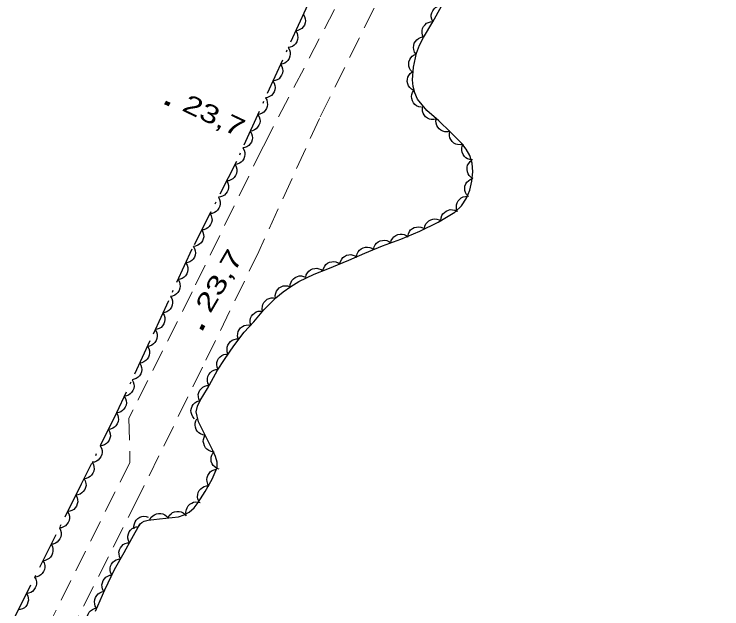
# Model space of a CAD drawing. Extents: x 356765 to 358572, y 5103174 to 5104650.
# Drawn here: x 357894.1 to 357952, y 5103922.9 to 5103971.5 of the extents above; entities that cross this region are included whole.
import ezdxf

# ---------------------------------------------------------------- set-up
doc = ezdxf.new("R2010")
doc.units = 0
doc.header["$LTSCALE"] = 0.6
doc.linetypes.add('DOT_DASHED', pattern=[7.7, 5, -1.2, 0.3, -1.2])
doc.linetypes.add('MEDIUM_DASHED', pattern=[4.5, 3, -1.5])
for name, color, linetype, lineweight in [('19', 7, 'Continuous', 13), ('3', 7, 'Continuous', 140), ('44', 7, 'Continuous', 25)]:
    doc.layers.add(name, color=color, linetype=linetype, lineweight=lineweight)

msp = doc.modelspace()

# ---------------------------------------------------------------- linework, layer by layer
at = {"layer": '19', "linetype": 'MEDIUM_DASHED'}
for points in [[(357957.03, 5104035.3), (357956.68, 5104034.64), (357956.07, 5104032.14), (357955.6, 5104031.13), (357953.75, 5104027.16), (357952.87, 5104025.59), (357951.69, 5104023.5), (357949.83, 5104020.71), (357948.08, 5104017.96), (357947.13, 5104016.42), (357942.44, 5104007.84), (357937.84, 5103999.47), (357933.34, 5103990.66), (357928.22, 5103981.11), (357923.52, 5103972.01), (357919.05, 5103962.99), (357914.1, 5103952.13), (357909.5, 5103942.67), (357904.23, 5103931.97), (357898.84, 5103921.3)], [(357951.63, 5104034.56), (357950.78, 5104030.85), (357950.47, 5104029.94), (357948.56, 5104024.45), (357947.91, 5104022.76), (357946.99, 5104020.98), (357942.91, 5104013.53), (357937.09, 5104002.97), (357932.11, 5103993.46), (357927.77, 5103986.24), (357920.29, 5103971.91), (357914.46, 5103960.71), (357908.65, 5103948.82), (357903.48, 5103938.49), (357903.56, 5103934.88), (357897.17, 5103922.09)]]:
    msp.add_lwpolyline(points, dxfattribs=at)
at = {"layer": '3'}
for p, q in [((357906.43, 5103964.31), (357906.79, 5103964.14)), ((357909.38, 5103945.75), (357909.58, 5103946.1))]:
    msp.add_line(p, q, dxfattribs=at)
at = {"layer": '44', "linetype": 'DOT_DASHED'}
for points in [[(357923.38, 5103999.45), (357924.4, 5103994.97), (357925.12, 5103992.42), (357925.88, 5103990.63), (357924.04, 5103984.22), (357920.65, 5103977.5), (357917.93, 5103971.97), (357912.27, 5103959.47), (357908.63, 5103952.3), (357905.2, 5103944.82), (357902.46, 5103938.92), (357899.58, 5103933.09), (357893.14, 5103920.26)], [(357902.31, 5103926.11), (357903.08, 5103927.51), (357903.72, 5103928.66), (357904.37, 5103929.84), (357904.29, 5103929.68), (357904.4, 5103929.86), (357904.52, 5103929.96), (357904.73, 5103930.07), (357905.06, 5103930.16), (357905.98, 5103930.26), (357907.54, 5103930.44), (357907.99, 5103930.59), (357908.41, 5103930.82), (357908.8, 5103931.16), (357909.15, 5103931.59), (357909.72, 5103932.51), (357910.28, 5103933.51), (357910.69, 5103934.47), (357910.69, 5103934.91), (357910.56, 5103935.37), (357910.34, 5103935.86), (357909.82, 5103936.9), (357909.16, 5103938.19), (357908.97, 5103939.01), (357909.08, 5103939.47), (357909.31, 5103939.93), (357909.89, 5103940.93), (357910.73, 5103942.42), (357911.29, 5103943.28), (357912.05, 5103944.4), (357912.9, 5103945.53), (357913.68, 5103946.37), (357914.51, 5103947.34), (357915.49, 5103948.33), (357916.08, 5103948.82), (357916.72, 5103949.26), (357917.38, 5103949.67), (357918.61, 5103950.26), (357919.74, 5103950.7), (357921.46, 5103951.4), (357922.76, 5103951.99), (357924.2, 5103952.58), (357925.72, 5103953.12), (357927.25, 5103953.78), (357928.75, 5103954.51), (357930.13, 5103955.34), (357930.67, 5103955.86), (357931.07, 5103956.47), (357931.34, 5103957.13), (357931.5, 5103957.86), (357931.58, 5103958.63), (357931.53, 5103959.34), (357931.36, 5103959.97), (357931.06, 5103960.48), (357930.68, 5103960.95), (357929.78, 5103961.88), (357928.8, 5103962.79), (357927.84, 5103963.65), (357927.08, 5103964.58), (357926.85, 5103965.09), (357926.72, 5103965.62), (357926.67, 5103966.15), (357926.73, 5103967.18), (357926.98, 5103968.34), (357927.23, 5103968.98), (357927.56, 5103969.61), (357928.31, 5103970.9), (357929.04, 5103972.18)], [(357900.74, 5103922.71), (357901.5, 5103924.45), (357902.31, 5103926.11)]]:
    msp.add_lwpolyline(points, dxfattribs=at)
at = {"layer": '44'}
for points in [[(357928.32, 5103970.92), (357928.23, 5103971.11), (357928.2, 5103971.31), (357928.19, 5103971.47), (357928.24, 5103971.64), (357928.31, 5103971.81), (357928.44, 5103971.96), (357928.55, 5103972.07), (357928.71, 5103972.15), (357928.89, 5103972.21), (357929.06, 5103972.22)], [(357917.73, 5103971.52), (357917.84, 5103971.34), (357917.89, 5103971.15), (357917.91, 5103970.98), (357917.88, 5103970.81), (357917.82, 5103970.63), (357917.71, 5103970.48), (357917.61, 5103970.35), (357917.46, 5103970.26), (357917.29, 5103970.18), (357917.11, 5103970.15)], [(357927.57, 5103969.62), (357927.48, 5103969.81), (357927.45, 5103970.01), (357927.44, 5103970.18), (357927.49, 5103970.35), (357927.57, 5103970.51), (357927.69, 5103970.66), (357927.81, 5103970.78), (357927.96, 5103970.85), (357928.14, 5103970.91), (357928.32, 5103970.92)], [(357917.11, 5103970.15), (357917.22, 5103969.98), (357917.27, 5103969.78), (357917.29, 5103969.62), (357917.26, 5103969.44), (357917.2, 5103969.27), (357917.09, 5103969.11), (357916.99, 5103968.98), (357916.84, 5103968.89), (357916.67, 5103968.82), (357916.49, 5103968.79)], [(357926.95, 5103968.26), (357926.83, 5103968.43), (357926.77, 5103968.63), (357926.74, 5103968.79), (357926.76, 5103968.96), (357926.81, 5103969.14), (357926.91, 5103969.3), (357927.01, 5103969.43), (357927.15, 5103969.54), (357927.32, 5103969.62), (357927.49, 5103969.66)], [(357916.49, 5103968.79), (357916.6, 5103968.61), (357916.65, 5103968.41), (357916.67, 5103968.25), (357916.64, 5103968.08), (357916.58, 5103967.9), (357916.47, 5103967.74), (357916.37, 5103967.62), (357916.22, 5103967.52), (357916.05, 5103967.45), (357915.87, 5103967.42)], [(357926.65, 5103966.79), (357926.5, 5103966.94), (357926.41, 5103967.12), (357926.36, 5103967.28), (357926.35, 5103967.45), (357926.37, 5103967.64), (357926.44, 5103967.81), (357926.52, 5103967.96), (357926.64, 5103968.08), (357926.79, 5103968.19), (357926.96, 5103968.26)], [(357915.87, 5103967.42), (357915.98, 5103967.24), (357916.03, 5103967.05), (357916.05, 5103966.88), (357916.02, 5103966.71), (357915.96, 5103966.54), (357915.85, 5103966.38), (357915.75, 5103966.25), (357915.6, 5103966.16), (357915.43, 5103966.09), (357915.25, 5103966.06)], [(357926.75, 5103965.29), (357926.57, 5103965.39), (357926.43, 5103965.53), (357926.33, 5103965.66), (357926.27, 5103965.83), (357926.23, 5103966.01), (357926.25, 5103966.2), (357926.28, 5103966.36), (357926.36, 5103966.52), (357926.47, 5103966.66), (357926.61, 5103966.78)], [(357915.25, 5103966.06), (357915.36, 5103965.88), (357915.41, 5103965.68), (357915.43, 5103965.52), (357915.4, 5103965.34), (357915.34, 5103965.17), (357915.24, 5103965.01), (357915.13, 5103964.88), (357914.98, 5103964.79), (357914.81, 5103964.72), (357914.63, 5103964.69)], [(357927.38, 5103963.91), (357927.17, 5103963.95), (357926.99, 5103964.04), (357926.86, 5103964.13), (357926.75, 5103964.27), (357926.66, 5103964.43), (357926.61, 5103964.62), (357926.58, 5103964.78), (357926.61, 5103964.95), (357926.67, 5103965.13), (357926.76, 5103965.28)], [(357914.63, 5103964.69), (357914.74, 5103964.51), (357914.79, 5103964.31), (357914.81, 5103964.15), (357914.78, 5103963.98), (357914.72, 5103963.8), (357914.62, 5103963.64), (357914.51, 5103963.52), (357914.36, 5103963.42), (357914.19, 5103963.35), (357914.01, 5103963.32)], [(357928.61, 5103962.96), (357928.4, 5103962.91), (357928.2, 5103962.92), (357928.04, 5103962.95), (357927.88, 5103963.03), (357927.73, 5103963.14), (357927.61, 5103963.29), (357927.53, 5103963.43), (357927.48, 5103963.6), (357927.47, 5103963.79), (357927.49, 5103963.96)], [(357914.01, 5103963.32), (357914.12, 5103963.14), (357914.18, 5103962.95), (357914.2, 5103962.78), (357914.17, 5103962.61), (357914.1, 5103962.44), (357914, 5103962.28), (357913.89, 5103962.15), (357913.74, 5103962.06), (357913.57, 5103961.99), (357913.4, 5103961.96)], [(357929.71, 5103961.95), (357929.51, 5103961.9), (357929.3, 5103961.91), (357929.14, 5103961.95), (357928.99, 5103962.03), (357928.84, 5103962.14), (357928.72, 5103962.29), (357928.64, 5103962.43), (357928.6, 5103962.6), (357928.58, 5103962.79), (357928.61, 5103962.97)], [(357913.4, 5103961.96), (357913.5, 5103961.78), (357913.56, 5103961.58), (357913.58, 5103961.42), (357913.55, 5103961.24), (357913.49, 5103961.07), (357913.38, 5103960.91), (357913.27, 5103960.79), (357913.13, 5103960.69), (357912.95, 5103960.62), (357912.78, 5103960.59)], [(357930.76, 5103960.87), (357930.55, 5103960.84), (357930.35, 5103960.86), (357930.19, 5103960.9), (357930.04, 5103960.99), (357929.9, 5103961.11), (357929.79, 5103961.27), (357929.71, 5103961.42), (357929.68, 5103961.59), (357929.68, 5103961.77), (357929.71, 5103961.95)], [(357912.78, 5103960.59), (357912.89, 5103960.41), (357912.94, 5103960.21), (357912.96, 5103960.05), (357912.93, 5103959.88), (357912.87, 5103959.7), (357912.76, 5103959.54), (357912.66, 5103959.42), (357912.51, 5103959.33), (357912.34, 5103959.25), (357912.16, 5103959.22)], [(357931.57, 5103959.61), (357931.36, 5103959.63), (357931.17, 5103959.7), (357931.02, 5103959.78), (357930.9, 5103959.9), (357930.79, 5103960.05), (357930.72, 5103960.23), (357930.68, 5103960.39), (357930.69, 5103960.56), (357930.73, 5103960.74), (357930.81, 5103960.91)], [(357931.62, 5103958.08), (357931.44, 5103958.19), (357931.3, 5103958.34), (357931.2, 5103958.47), (357931.15, 5103958.64), (357931.12, 5103958.82), (357931.14, 5103959.01), (357931.17, 5103959.17), (357931.26, 5103959.32), (357931.37, 5103959.47), (357931.51, 5103959.58)], [(357912.15, 5103959.23), (357912.25, 5103959.05), (357912.29, 5103958.85), (357912.3, 5103958.68), (357912.27, 5103958.51), (357912.2, 5103958.34), (357912.08, 5103958.18), (357911.97, 5103958.06), (357911.82, 5103957.98), (357911.65, 5103957.91), (357911.47, 5103957.89)], [(357911.47, 5103957.89), (357911.57, 5103957.71), (357911.61, 5103957.51), (357911.62, 5103957.34), (357911.59, 5103957.17), (357911.52, 5103957), (357911.4, 5103956.85), (357911.29, 5103956.73), (357911.14, 5103956.64), (357910.97, 5103956.58), (357910.79, 5103956.55)], [(357931.23, 5103956.62), (357931.08, 5103956.77), (357930.99, 5103956.95), (357930.94, 5103957.1), (357930.93, 5103957.28), (357930.95, 5103957.46), (357931.03, 5103957.64), (357931.1, 5103957.79), (357931.23, 5103957.91), (357931.38, 5103958.01), (357931.55, 5103958.08)], [(357910.79, 5103956.55), (357910.89, 5103956.37), (357910.93, 5103956.17), (357910.95, 5103956.01), (357910.91, 5103955.83), (357910.84, 5103955.66), (357910.73, 5103955.51), (357910.62, 5103955.39), (357910.46, 5103955.3), (357910.29, 5103955.24), (357910.11, 5103955.22)], [(357930.35, 5103955.37), (357930.27, 5103955.56), (357930.25, 5103955.77), (357930.25, 5103955.93), (357930.31, 5103956.1), (357930.4, 5103956.26), (357930.53, 5103956.4), (357930.65, 5103956.51), (357930.81, 5103956.58), (357930.99, 5103956.62), (357931.17, 5103956.63)], [(357928.99, 5103954.65), (357929, 5103954.86), (357929.07, 5103955.05), (357929.14, 5103955.2), (357929.27, 5103955.32), (357929.42, 5103955.43), (357929.59, 5103955.5), (357929.75, 5103955.55), (357929.93, 5103955.54), (357930.11, 5103955.5), (357930.27, 5103955.43)], [(357910.11, 5103955.22), (357910.21, 5103955.03), (357910.25, 5103954.83), (357910.27, 5103954.67), (357910.23, 5103954.5), (357910.16, 5103954.33), (357910.05, 5103954.17), (357909.94, 5103954.05), (357909.78, 5103953.96), (357909.61, 5103953.9), (357909.43, 5103953.88)], [(357927.65, 5103953.97), (357927.68, 5103954.18), (357927.76, 5103954.37), (357927.85, 5103954.5), (357927.99, 5103954.62), (357928.15, 5103954.71), (357928.33, 5103954.77), (357928.49, 5103954.8), (357928.66, 5103954.77), (357928.84, 5103954.72), (357929, 5103954.63)], [(357909.43, 5103953.88), (357909.53, 5103953.7), (357909.57, 5103953.5), (357909.59, 5103953.33), (357909.55, 5103953.16), (357909.48, 5103952.99), (357909.37, 5103952.83), (357909.26, 5103952.71), (357909.1, 5103952.63), (357908.93, 5103952.56), (357908.75, 5103952.54)], [(357926.28, 5103953.36), (357926.32, 5103953.57), (357926.41, 5103953.75), (357926.51, 5103953.88), (357926.65, 5103953.99), (357926.81, 5103954.08), (357927, 5103954.12), (357927.16, 5103954.15), (357927.33, 5103954.11), (357927.51, 5103954.05), (357927.66, 5103953.96)], [(357924.88, 5103952.82), (357924.93, 5103953.02), (357925.04, 5103953.2), (357925.14, 5103953.33), (357925.29, 5103953.43), (357925.46, 5103953.5), (357925.65, 5103953.54), (357925.81, 5103953.55), (357925.98, 5103953.5), (357926.15, 5103953.43), (357926.3, 5103953.32)], [(357908.74, 5103952.55), (357908.85, 5103952.37), (357908.9, 5103952.17), (357908.92, 5103952.01), (357908.89, 5103951.83), (357908.83, 5103951.66), (357908.72, 5103951.5), (357908.62, 5103951.38), (357908.47, 5103951.28), (357908.29, 5103951.21), (357908.12, 5103951.18)], [(357922.09, 5103951.72), (357922.14, 5103951.92), (357922.23, 5103952.1), (357922.33, 5103952.23), (357922.47, 5103952.34), (357922.64, 5103952.42), (357922.82, 5103952.47), (357922.98, 5103952.48), (357923.16, 5103952.45), (357923.33, 5103952.39), (357923.48, 5103952.29)], [(357923.48, 5103952.29), (357923.52, 5103952.49), (357923.62, 5103952.67), (357923.72, 5103952.8), (357923.86, 5103952.91), (357924.02, 5103952.99), (357924.21, 5103953.03), (357924.37, 5103953.05), (357924.55, 5103953.02), (357924.72, 5103952.95), (357924.87, 5103952.85)], [(357920.73, 5103951.1), (357920.77, 5103951.31), (357920.87, 5103951.48), (357920.97, 5103951.62), (357921.11, 5103951.72), (357921.27, 5103951.81), (357921.46, 5103951.85), (357921.62, 5103951.87), (357921.79, 5103951.83), (357921.97, 5103951.77), (357922.11, 5103951.67)], [(357908.12, 5103951.18), (357908.23, 5103951), (357908.28, 5103950.81), (357908.3, 5103950.64), (357908.27, 5103950.47), (357908.2, 5103950.29), (357908.1, 5103950.14), (357907.99, 5103950.01), (357907.84, 5103949.92), (357907.67, 5103949.85), (357907.49, 5103949.82)], [(357917.94, 5103950), (357917.98, 5103950.2), (357918.08, 5103950.38), (357918.18, 5103950.51), (357918.33, 5103950.61), (357918.49, 5103950.69), (357918.68, 5103950.73), (357918.84, 5103950.75), (357919.01, 5103950.71), (357919.19, 5103950.64), (357919.33, 5103950.54)], [(357919.34, 5103950.54), (357919.38, 5103950.74), (357919.48, 5103950.92), (357919.58, 5103951.05), (357919.72, 5103951.16), (357919.88, 5103951.24), (357920.07, 5103951.28), (357920.23, 5103951.3), (357920.4, 5103951.27), (357920.58, 5103951.2), (357920.73, 5103951.1)], [(357907.49, 5103949.82), (357907.6, 5103949.64), (357907.65, 5103949.44), (357907.67, 5103949.28), (357907.64, 5103949.11), (357907.58, 5103948.93), (357907.47, 5103948.77), (357907.36, 5103948.65), (357907.22, 5103948.56), (357907.04, 5103948.48), (357906.87, 5103948.45)], [(357916.65, 5103949.22), (357916.66, 5103949.43), (357916.73, 5103949.62), (357916.8, 5103949.76), (357916.92, 5103949.89), (357917.07, 5103950), (357917.25, 5103950.08), (357917.4, 5103950.12), (357917.58, 5103950.12), (357917.76, 5103950.08), (357917.92, 5103950.01)], [(357915.46, 5103948.31), (357915.44, 5103948.51), (357915.48, 5103948.71), (357915.53, 5103948.87), (357915.64, 5103949.01), (357915.77, 5103949.14), (357915.93, 5103949.24), (357916.08, 5103949.3), (357916.26, 5103949.32), (357916.44, 5103949.31), (357916.61, 5103949.26)], [(357906.87, 5103948.45), (357906.98, 5103948.28), (357907.03, 5103948.08), (357907.05, 5103947.92), (357907.02, 5103947.74), (357906.95, 5103947.57), (357906.85, 5103947.41), (357906.74, 5103947.29), (357906.59, 5103947.19), (357906.42, 5103947.12), (357906.24, 5103947.09)], [(357914.41, 5103947.24), (357914.37, 5103947.44), (357914.39, 5103947.64), (357914.43, 5103947.8), (357914.51, 5103947.96), (357914.63, 5103948.1), (357914.79, 5103948.21), (357914.93, 5103948.29), (357915.1, 5103948.33), (357915.29, 5103948.34), (357915.46, 5103948.3)], [(357906.24, 5103947.09), (357906.35, 5103946.91), (357906.4, 5103946.72), (357906.42, 5103946.55), (357906.39, 5103946.38), (357906.33, 5103946.2), (357906.22, 5103946.05), (357906.11, 5103945.92), (357905.96, 5103945.83), (357905.79, 5103945.76), (357905.62, 5103945.73)], [(357913.44, 5103946.09), (357913.38, 5103946.29), (357913.39, 5103946.49), (357913.42, 5103946.66), (357913.49, 5103946.82), (357913.6, 5103946.97), (357913.75, 5103947.09), (357913.88, 5103947.18), (357914.05, 5103947.23), (357914.24, 5103947.25), (357914.42, 5103947.23)], [(357912.41, 5103945), (357912.36, 5103945.2), (357912.37, 5103945.41), (357912.41, 5103945.57), (357912.49, 5103945.72), (357912.6, 5103945.87), (357912.76, 5103945.99), (357912.9, 5103946.07), (357913.07, 5103946.11), (357913.25, 5103946.13), (357913.43, 5103946.1)], [(357905.62, 5103945.73), (357905.72, 5103945.55), (357905.78, 5103945.35), (357905.79, 5103945.19), (357905.76, 5103945.01), (357905.7, 5103944.84), (357905.59, 5103944.68), (357905.49, 5103944.56), (357905.34, 5103944.47), (357905.17, 5103944.39), (357904.99, 5103944.36)], [(357911.6, 5103943.73), (357911.52, 5103943.92), (357911.5, 5103944.13), (357911.51, 5103944.29), (357911.57, 5103944.46), (357911.66, 5103944.62), (357911.79, 5103944.76), (357911.91, 5103944.86), (357912.08, 5103944.93), (357912.26, 5103944.97), (357912.44, 5103944.97)], [(357904.99, 5103944.37), (357905.1, 5103944.19), (357905.15, 5103943.99), (357905.16, 5103943.82), (357905.13, 5103943.65), (357905.07, 5103943.48), (357904.96, 5103943.32), (357904.86, 5103943.2), (357904.71, 5103943.1), (357904.53, 5103943.03), (357904.36, 5103943)], [(357910.77, 5103942.48), (357910.69, 5103942.67), (357910.67, 5103942.87), (357910.67, 5103943.04), (357910.73, 5103943.21), (357910.81, 5103943.37), (357910.94, 5103943.51), (357911.07, 5103943.62), (357911.23, 5103943.69), (357911.41, 5103943.73), (357911.59, 5103943.74)], [(357904.36, 5103943), (357904.46, 5103942.83), (357904.51, 5103942.63), (357904.53, 5103942.46), (357904.5, 5103942.29), (357904.44, 5103942.12), (357904.33, 5103941.96), (357904.22, 5103941.84), (357904.07, 5103941.74), (357903.9, 5103941.67), (357903.73, 5103941.64)], [(357910.03, 5103941.18), (357909.94, 5103941.36), (357909.9, 5103941.56), (357909.9, 5103941.73), (357909.94, 5103941.9), (357910.02, 5103942.07), (357910.14, 5103942.22), (357910.25, 5103942.33), (357910.41, 5103942.41), (357910.59, 5103942.47), (357910.76, 5103942.48)], [(357903.73, 5103941.64), (357903.83, 5103941.47), (357903.88, 5103941.27), (357903.9, 5103941.1), (357903.87, 5103940.93), (357903.81, 5103940.76), (357903.7, 5103940.6), (357903.59, 5103940.48), (357903.44, 5103940.38), (357903.27, 5103940.31), (357903.09, 5103940.28)], [(357909.28, 5103939.88), (357909.19, 5103940.06), (357909.16, 5103940.27), (357909.15, 5103940.43), (357909.2, 5103940.6), (357909.28, 5103940.77), (357909.4, 5103940.91), (357909.52, 5103941.03), (357909.67, 5103941.11), (357909.85, 5103941.16), (357910.03, 5103941.17)], [(357903.09, 5103940.28), (357903.2, 5103940.1), (357903.25, 5103939.91), (357903.27, 5103939.74), (357903.24, 5103939.57), (357903.18, 5103939.4), (357903.07, 5103939.24), (357902.96, 5103939.12), (357902.81, 5103939.02), (357902.64, 5103938.95), (357902.46, 5103938.92)], [(357908.84, 5103938.45), (357908.7, 5103938.6), (357908.61, 5103938.79), (357908.56, 5103938.95), (357908.55, 5103939.12), (357908.58, 5103939.3), (357908.65, 5103939.48), (357908.73, 5103939.62), (357908.86, 5103939.74), (357909.02, 5103939.85), (357909.19, 5103939.91)], [(357902.46, 5103938.92), (357902.56, 5103938.74), (357902.61, 5103938.54), (357902.62, 5103938.38), (357902.59, 5103938.21), (357902.52, 5103938.03), (357902.41, 5103937.88), (357902.3, 5103937.76), (357902.15, 5103937.67), (357901.98, 5103937.6), (357901.8, 5103937.58)], [(357909.72, 5103937.09), (357909.51, 5103937.12), (357909.33, 5103937.2), (357909.19, 5103937.29), (357909.07, 5103937.42), (357908.97, 5103937.57), (357908.91, 5103937.76), (357908.88, 5103937.92), (357908.9, 5103938.09), (357908.95, 5103938.27), (357909.04, 5103938.43)], [(357901.8, 5103937.58), (357901.9, 5103937.4), (357901.95, 5103937.2), (357901.96, 5103937.03), (357901.93, 5103936.86), (357901.86, 5103936.69), (357901.75, 5103936.53), (357901.64, 5103936.41), (357901.48, 5103936.32), (357901.31, 5103936.26), (357901.13, 5103936.23)], [(357910.39, 5103935.75), (357910.19, 5103935.78), (357910, 5103935.86), (357909.86, 5103935.95), (357909.75, 5103936.08), (357909.65, 5103936.24), (357909.59, 5103936.42), (357909.56, 5103936.58), (357909.58, 5103936.76), (357909.64, 5103936.94), (357909.72, 5103937.09)], [(357901.13, 5103936.23), (357901.24, 5103936.05), (357901.28, 5103935.85), (357901.3, 5103935.69), (357901.26, 5103935.52), (357901.19, 5103935.34), (357901.08, 5103935.19), (357900.97, 5103935.07), (357900.82, 5103934.98), (357900.65, 5103934.91), (357900.47, 5103934.89)], [(357910.85, 5103934.33), (357910.66, 5103934.39), (357910.49, 5103934.51), (357910.37, 5103934.62), (357910.28, 5103934.77), (357910.21, 5103934.95), (357910.19, 5103935.14), (357910.19, 5103935.3), (357910.25, 5103935.47), (357910.33, 5103935.63), (357910.45, 5103935.77)], [(357900.47, 5103934.89), (357900.57, 5103934.71), (357900.62, 5103934.51), (357900.63, 5103934.34), (357900.6, 5103934.17), (357900.53, 5103934), (357900.42, 5103933.84), (357900.31, 5103933.72), (357900.16, 5103933.63), (357899.98, 5103933.57), (357899.8, 5103933.54)], [(357910.04, 5103932.94), (357909.92, 5103933.11), (357909.87, 5103933.31), (357909.84, 5103933.47), (357909.87, 5103933.65), (357909.93, 5103933.82), (357910.03, 5103933.98), (357910.13, 5103934.11), (357910.28, 5103934.21), (357910.45, 5103934.28), (357910.62, 5103934.32)], [(357899.81, 5103933.54), (357899.91, 5103933.36), (357899.95, 5103933.16), (357899.97, 5103933), (357899.93, 5103932.83), (357899.86, 5103932.65), (357899.75, 5103932.5), (357899.64, 5103932.38), (357899.49, 5103932.29), (357899.31, 5103932.23), (357899.13, 5103932.2)], [(357909.21, 5103931.68), (357909.12, 5103931.87), (357909.09, 5103932.07), (357909.1, 5103932.24), (357909.15, 5103932.41), (357909.23, 5103932.57), (357909.36, 5103932.71), (357909.48, 5103932.82), (357909.64, 5103932.9), (357909.82, 5103932.95), (357910, 5103932.96)], [(357899.13, 5103932.2), (357899.24, 5103932.02), (357899.28, 5103931.82), (357899.29, 5103931.66), (357899.26, 5103931.48), (357899.19, 5103931.31), (357899.08, 5103931.16), (357898.97, 5103931.04), (357898.81, 5103930.95), (357898.64, 5103930.88), (357898.46, 5103930.86)], [(357908.17, 5103930.61), (357908.14, 5103930.82), (357908.18, 5103931.02), (357908.23, 5103931.17), (357908.32, 5103931.32), (357908.45, 5103931.45), (357908.62, 5103931.55), (357908.76, 5103931.62), (357908.94, 5103931.65), (357909.12, 5103931.64), (357909.3, 5103931.59)], [(357898.46, 5103930.86), (357898.56, 5103930.68), (357898.61, 5103930.48), (357898.62, 5103930.32), (357898.58, 5103930.14), (357898.52, 5103929.97), (357898.4, 5103929.82), (357898.29, 5103929.7), (357898.14, 5103929.61), (357897.97, 5103929.54), (357897.79, 5103929.52)], [(357905.19, 5103930.17), (357905.28, 5103930.36), (357905.43, 5103930.5), (357905.56, 5103930.6), (357905.72, 5103930.67), (357905.9, 5103930.7), (357906.09, 5103930.69), (357906.26, 5103930.66), (357906.41, 5103930.58), (357906.56, 5103930.47), (357906.68, 5103930.34)], [(357906.68, 5103930.34), (357906.77, 5103930.53), (357906.92, 5103930.67), (357907.05, 5103930.77), (357907.21, 5103930.84), (357907.39, 5103930.87), (357907.58, 5103930.86), (357907.74, 5103930.84), (357907.9, 5103930.76), (357908.05, 5103930.65), (357908.17, 5103930.51)], [(357903.91, 5103929.45), (357903.89, 5103929.66), (357903.93, 5103929.86), (357903.98, 5103930.02), (357904.08, 5103930.16), (357904.21, 5103930.29), (357904.38, 5103930.39), (357904.53, 5103930.45), (357904.7, 5103930.47), (357904.89, 5103930.46), (357905.06, 5103930.41)], [(357897.79, 5103929.52), (357897.89, 5103929.34), (357897.93, 5103929.14), (357897.95, 5103928.98), (357897.91, 5103928.8), (357897.84, 5103928.63), (357897.73, 5103928.48), (357897.62, 5103928.36), (357897.47, 5103928.27), (357897.29, 5103928.2), (357897.12, 5103928.18)], [(357903.53, 5103928.31), (357903.43, 5103928.49), (357903.4, 5103928.69), (357903.39, 5103928.86), (357903.43, 5103929.03), (357903.51, 5103929.2), (357903.62, 5103929.35), (357903.74, 5103929.47), (357903.9, 5103929.55), (357904.07, 5103929.61), (357904.25, 5103929.62)], [(357902.8, 5103927), (357902.7, 5103927.19), (357902.67, 5103927.39), (357902.66, 5103927.55), (357902.7, 5103927.72), (357902.78, 5103927.89), (357902.9, 5103928.04), (357903.01, 5103928.16), (357903.17, 5103928.24), (357903.35, 5103928.29), (357903.53, 5103928.31)], [(357897.12, 5103928.18), (357897.22, 5103928), (357897.26, 5103927.8), (357897.27, 5103927.63), (357897.24, 5103927.46), (357897.17, 5103927.29), (357897.06, 5103927.14), (357896.95, 5103927.02), (357896.79, 5103926.93), (357896.62, 5103926.86), (357896.44, 5103926.84)], [(357896.44, 5103926.84), (357896.54, 5103926.66), (357896.59, 5103926.46), (357896.6, 5103926.29), (357896.57, 5103926.12), (357896.5, 5103925.95), (357896.38, 5103925.8), (357896.27, 5103925.68), (357896.12, 5103925.59), (357895.95, 5103925.52), (357895.77, 5103925.5)], [(357902.08, 5103925.68), (357901.98, 5103925.87), (357901.94, 5103926.07), (357901.94, 5103926.23), (357901.98, 5103926.4), (357902.05, 5103926.57), (357902.17, 5103926.72), (357902.29, 5103926.84), (357902.44, 5103926.92), (357902.62, 5103926.98), (357902.8, 5103927)], [(357895.77, 5103925.5), (357895.87, 5103925.32), (357895.92, 5103925.12), (357895.93, 5103924.95), (357895.89, 5103924.78), (357895.82, 5103924.61), (357895.71, 5103924.46), (357895.6, 5103924.33), (357895.45, 5103924.25), (357895.28, 5103924.18), (357895.1, 5103924.16)], [(357901.44, 5103924.32), (357901.33, 5103924.51), (357901.29, 5103924.7), (357901.27, 5103924.87), (357901.31, 5103925.04), (357901.37, 5103925.21), (357901.49, 5103925.37), (357901.59, 5103925.49), (357901.75, 5103925.58), (357901.92, 5103925.65), (357902.1, 5103925.67)], [(357895.1, 5103924.16), (357895.2, 5103923.98), (357895.24, 5103923.78), (357895.26, 5103923.61), (357895.22, 5103923.44), (357895.15, 5103923.27), (357895.04, 5103923.11), (357894.93, 5103922.99), (357894.78, 5103922.91), (357894.6, 5103922.84), (357894.42, 5103922.82)], [(357900.84, 5103922.95), (357900.73, 5103923.12), (357900.68, 5103923.32), (357900.66, 5103923.48), (357900.68, 5103923.66), (357900.74, 5103923.83), (357900.85, 5103923.99), (357900.95, 5103924.12), (357901.1, 5103924.21), (357901.27, 5103924.29), (357901.44, 5103924.32)], [(357900.22, 5103921.58), (357900.11, 5103921.76), (357900.06, 5103921.96), (357900.04, 5103922.12), (357900.07, 5103922.29), (357900.14, 5103922.47), (357900.24, 5103922.63), (357900.35, 5103922.75), (357900.5, 5103922.84), (357900.67, 5103922.92), (357900.85, 5103922.95)]]:
    msp.add_lwpolyline(points, dxfattribs=at)

# ---------------------------------------------------------------- texts
at = {"layer": '3'}
for rotation, width, p in [(334.619, 1.35, (357907.73, 5103963.68)), (59.661, 1.4, (357910.12, 5103946.99))]:
    msp.add_text('23,7   ', height=1.5, rotation=rotation, dxfattribs=dict(at, width=width)).set_placement(p)

doc.saveas('drawing.dxf')
